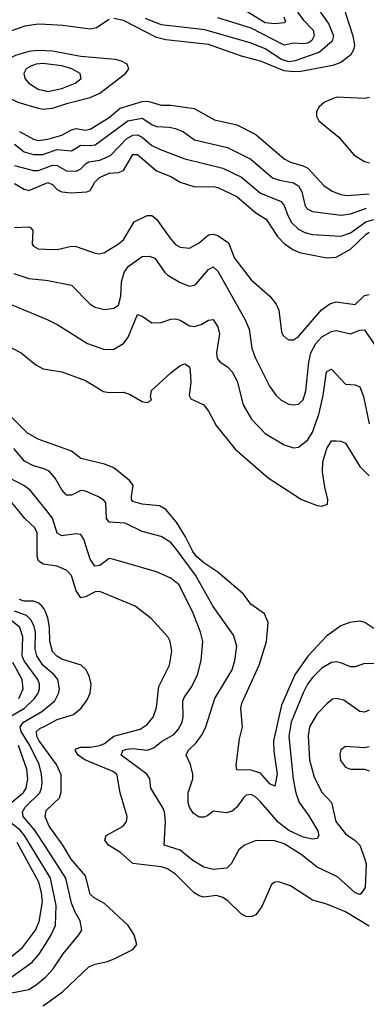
# Model space of a CAD drawing. Header units: inches. Extents: x 1305375 to 1407406, y 744550 to 841633.
# Tile 463 of 509: x 1399891 to 1401358, y 815037 to 819198. Entities that reach past the tile are written whole.
import ezdxf

# ---------------------------------------------------------------- set-up
doc = ezdxf.new("R2010")
doc.units = ezdxf.units.IN
doc.header["$MEASUREMENT"] = 0
doc.layers.add('B3891', color=7, linetype='Continuous')
doc.layers.add('B4801', color=7, linetype='Continuous')

msp = doc.modelspace()

# ---------------------------------------------------------------- linework, layer by layer
at = {"layer": 'B3891', "color": 5}
for points, elevation in [([(1400000, 819177.1), (1399970, 819178.7), (1399913.4, 819170), (1399790, 819128.3)], 1280), ([(1400000, 819066.6), (1399970, 819068.4), (1399930, 819063.6), (1399873.5, 819046.5), (1399806.1, 819013.9), (1399782.7, 818990), (1399777, 818970), (1399789.5, 818930), (1399814.6, 818890), (1399833.9, 818873.9), (1399883.6, 818850), (1399970, 818824.1), (1399990, 818820.2), (1400000, 818821.3)], 1320), ([(1400000, 819011.2), (1399990, 819012.5), (1399960.4, 819010), (1399938.5, 819001.5), (1399919.3, 818990), (1399908.6, 818970), (1399913.8, 818950), (1399930.2, 818930), (1399970, 818905), (1400000, 818897.1)], 1340), ([(1399890, 818726.1), (1399950, 818693), (1399970, 818688.1), (1400000, 818691.4)], 1280), ([(1399870, 818672.3), (1399910, 818639.3), (1399950, 818627.9), (1399990, 818628.6), (1400000, 818632)], 1260), ([(1399870, 818581.5), (1399950, 818560.5), (1399970, 818560.8), (1400000, 818572)], 1240), ([(1399870, 818506.1), (1399910, 818481.5), (1399930, 818476.8), (1400000, 818505.2)], 1220), ([(1399870, 818319.6), (1399930, 818322.7), (1399938.6, 818318.6), (1399947.2, 818307.2), (1399943.8, 818250), (1399950, 818240.2), (1399970.1, 818230.2), (1400000, 818228.9)], 1180), ([(1399865.9, 818125.9), (1399930, 818104.3), (1400000, 818096.7)], 1160), ([(1399755, 818035.1), (1400000, 817933.4)], 1140), ([(1399787.1, 817847.1), (1399897.1, 817790), (1399960, 817740), (1399990, 817722.8), (1400000, 817721.1)], 1120), ([(1400000, 817414.4), (1399970, 817425.3), (1399924.7, 817450), (1399817, 817557)], 1120), ([(1400000, 817297.4), (1399990, 817302), (1399950, 817311.9), (1399912, 817332), (1399866.5, 817386.5)], 1140), ([(1400000, 817129.2), (1399935.8, 817210), (1399908.9, 817230), (1399830.6, 817270.6)], 1160), ([(1400000, 816895.1), (1399990, 816896.5), (1399970.9, 816910.9), (1399965, 816930), (1399965.8, 817030), (1399954.7, 817050), (1399913, 817090), (1399858, 817158)], 1180), ([(1400000, 816695.2), (1399993.5, 816710), (1399982.9, 816722.9), (1399970, 816733.3), (1399950, 816740.3), (1399910, 816740.2), (1399890, 816747.8)], 1220), ([(1400000, 816460.9), (1399988.9, 816470), (1399963.3, 816510), (1399957.4, 816537.4), (1399957.9, 816610), (1399953.2, 816633.2), (1399940.2, 816660.2), (1399919.5, 816679.5), (1399870, 816698.9)], 1240), ([(1399847, 816250), (1399911.9, 816288.1), (1399953.7, 816330), (1399968.8, 816351.2), (1399974.8, 816370), (1399974.5, 816390), (1399967.5, 816410), (1399910, 816489), (1399902, 816510), (1399904.5, 816590), (1399891.9, 816630), (1399836.1, 816676.1)], 1260), ([(1399888.3, 816330), (1399905.8, 816370), (1399902.5, 816410), (1399861.8, 816481.8)], 1280), ([(1400000, 815704.3), (1399954.5, 815774.5), (1399906.2, 815830), (1399902.9, 815850), (1399915.1, 815870), (1399976.3, 815930), (1399984.2, 815950), (1399986.1, 815973.9), (1399983.4, 816010), (1399973.2, 816050), (1399934.5, 816130), (1399897.4, 816190), (1399893.7, 816210), (1399906.9, 816230), (1399985.5, 816274.5), (1400000, 816286.4)], 1240), ([(1400000, 816113.5), (1399973.2, 816150), (1399963.4, 816170), (1399962.8, 816190), (1399977.1, 816202.9), (1400000, 816214.5)], 1220), ([(1399850, 815884.1), (1399907.7, 815932.3), (1399918.7, 815950), (1399925.6, 815990), (1399922.1, 816030), (1399886.9, 816130)], 1260), ([(1400000, 815605.6), (1399911.3, 815750), (1399892.8, 815772.8), (1399847.4, 815810)], 1260), ([(1400000, 815826.8), (1399998.6, 815830), (1400000, 815837)], 1220), ([(1399850, 815232.7), (1399902.6, 815277.4), (1399957.7, 815350), (1399973.3, 815386.7), (1399987.6, 815470), (1399983.8, 815510), (1399972.9, 815552.9), (1399880.2, 815720.2)], 1280), ([(1399677.4, 814990), (1399737, 815043), (1399789.1, 815110.9), (1399853.8, 815150), (1399944.7, 815215.3), (1399971.9, 815248.1), (1400000, 815291.5)], 1260), ([(1399786.9, 815013.1), (1399830, 815074), (1399850, 815083.8), (1399930, 815100.1), (1399960.9, 815119.1), (1400000, 815151.7)], 1240), ([(1399989.6, 815030.4), (1400000, 815037.8)], 1220)]:
    msp.add_lwpolyline(points, dxfattribs=dict(at, elevation=elevation))
at = {"layer": 'B4801', "color": 5}
for points, elevation in [([(1401267.4, 819230), (1401300.3, 819130), (1401306.9, 819090), (1401303, 819070), (1401290, 819048.7), (1401250, 819016.9), (1401216.3, 819003.7), (1401080.6, 818979.4), (1401050, 818977.1), (1401010, 818981.4), (1400910, 819022.6), (1400830, 819044.2), (1400690, 819092.8), (1400510, 819112.2), (1400470, 819122.3), (1400330, 819194.5), (1400290, 819203.4)], 1280), ([(1401150.1, 819250), (1401199.4, 819179.4), (1401219.4, 819130), (1401212.9, 819107.1), (1401159.1, 819060.9), (1401056.3, 819023.8), (1401030, 819020), (1400999.3, 819030), (1400930, 819075.1), (1400870, 819098.4), (1400674.9, 819154.9), (1400490, 819175.9), (1400423.7, 819203.7)], 1260), ([(1401066.2, 819230), (1401090, 819197.8), (1401133.2, 819153.2), (1401137.1, 819130), (1401127, 819110), (1401110, 819098.3), (1401090, 819095.4), (1401050, 819099.4), (1401010.1, 819089.9), (1400870, 819162.8), (1400730, 819206.3)], 1240), ([(1401009, 819210), (1401015.5, 819190), (1401010, 819185), (1400970, 819179.8), (1400930, 819184.5), (1400850, 819234.4)], 1220), ([(1400270, 819198.1), (1400216.5, 819163.5), (1400190, 819158.6), (1400073.2, 819173.2), (1400000, 819177.1)], 1280), ([(1400000, 818821.3), (1400030, 818824.3), (1400094.4, 818845.6), (1400190, 818868.8), (1400230, 818887), (1400339.3, 818970), (1400353.5, 818990), (1400346, 819010), (1400322.6, 819022.6), (1400296, 819030), (1400150, 819043.1), (1400030, 819064.8), (1400000, 819066.6)], 1320), ([(1400000, 818897.1), (1400010, 818894.5), (1400070, 818907.2), (1400126, 818930), (1400151, 818950), (1400147.2, 818970), (1400112.1, 818990), (1400070, 819002.4), (1400000, 819011.2)], 1340), ([(1400000, 818691.4), (1400010, 818692.5), (1400070.2, 818709.8), (1400110, 818732.9), (1400130, 818737.7), (1400170, 818731.4), (1400190, 818735.4), (1400270, 818784.2), (1400316.5, 818823.5), (1400410, 818852.8), (1400433.2, 818853.2), (1400490, 818836.6), (1400530, 818836.6), (1400630, 818822.2), (1400714.9, 818774.9), (1400810, 818753.5), (1400890, 818713.2), (1401010.1, 818610.1), (1401036.3, 818596.3), (1401090, 818581), (1401110.7, 818570.7), (1401177.4, 818497.4), (1401213.4, 818473.4), (1401250, 818458.9), (1401274.7, 818454.7), (1401370, 818462.7)], 1280), ([(1401371.3, 818868.7), (1401350, 818865.6), (1401231, 818870), (1401180.9, 818850), (1401158.3, 818830), (1401147.1, 818810), (1401146.9, 818790), (1401156.9, 818770), (1401241.1, 818701.1), (1401306, 818626), (1401350, 818598.3), (1401370, 818592.4)], 1320), ([(1400000, 818632), (1400050, 818649.2), (1400110, 818644), (1400150, 818667.6), (1400190, 818665.9), (1400210, 818669.7), (1400349, 818771), (1400410, 818781.6), (1400450, 818754.5), (1400470, 818746.2), (1400524.3, 818744.3), (1400550, 818738), (1400583.8, 818723.8), (1400630.3, 818690), (1400770, 818657.6), (1400869, 818609), (1400960.2, 818530), (1400990, 818519.5), (1401049, 818509), (1401070, 818496), (1401084.5, 818470), (1401098.9, 818410), (1401110, 818397.7), (1401130, 818387.9), (1401251.4, 818371.4), (1401290, 818377), (1401358.4, 818401.6)], 1260), ([(1400000, 818572), (1400030, 818583.3), (1400050, 818582.4), (1400090, 818559.2), (1400130, 818557.5), (1400150, 818567.9), (1400170, 818589.5), (1400183.4, 818596.6), (1400230, 818604.5), (1400276.1, 818623.9), (1400344.3, 818695.7), (1400370, 818710.4), (1400390, 818711.2), (1400410, 818701.5), (1400450, 818666.4), (1400490, 818647.4), (1400590, 818609.6), (1400750, 818570.1), (1400830, 818532), (1400910, 818464.5), (1400998, 818430), (1401010, 818413.2), (1401025, 818370), (1401041.5, 818341.5), (1401070, 818312.7), (1401098.1, 818298.1), (1401130, 818290.5), (1401250, 818282.6), (1401290, 818296.6), (1401356.1, 818343.9), (1401390, 818353.8)], 1240), ([(1400000, 818505.2), (1400010, 818509.3), (1400030, 818501.8), (1400050, 818480.7), (1400070, 818470.6), (1400110, 818466.3), (1400175.1, 818470), (1400190, 818476.8), (1400208.8, 818511.2), (1400229.1, 818530.9), (1400270, 818548.9), (1400310, 818552.6), (1400330, 818560.1), (1400370, 818627.7), (1400390, 818628.1), (1400470, 818559.4), (1400530, 818535.6), (1400570, 818511.3), (1400632.1, 818492.1), (1400710, 818492.8), (1400730, 818488.7), (1400810, 818450.6), (1400890, 818381.3), (1400934.4, 818354.4), (1400982, 818282), (1401010, 818252.3), (1401046.8, 818226.8), (1401074.5, 818214.5), (1401190, 818191), (1401230, 818194.2), (1401290, 818228.2), (1401354.8, 818290), (1401370, 818299.5)], 1220), ([(1400000, 818228.9), (1400050, 818226.7), (1400110, 818241.1), (1400130, 818240.1), (1400210, 818211), (1400230, 818208.3), (1400250, 818213.5), (1400310, 818250.1), (1400330, 818267.5), (1400375.9, 818344.1), (1400430, 818370.2), (1400450, 818370.2), (1400470, 818354.5), (1400530, 818271), (1400550, 818248.6), (1400570, 818236.6), (1400610, 818232.6), (1400650, 818254.4), (1400690, 818288.8), (1400710, 818291.8), (1400730, 818285.9), (1400774.7, 818254.7), (1400799.3, 818190), (1400870, 818098.4), (1400950.1, 818030.1), (1400976.2, 817996.2), (1400987.1, 817970), (1400999.1, 817879.1), (1401005, 817865), (1401020.3, 817850), (1401030, 817844.5), (1401050, 817844.5), (1401070, 817858.9), (1401168.2, 817971.8), (1401203, 817997), (1401230, 818005.9), (1401310, 817995), (1401350, 818032.8), (1401370, 818037.3)], 1180), ([(1400000, 818096.7), (1400010, 818095.7), (1400110, 818076.2), (1400190, 817995.3), (1400210, 817983.2), (1400250, 817973.4), (1400290, 817978.2), (1400310, 817991.8), (1400318.9, 818030), (1400322.6, 818090), (1400333.8, 818130), (1400350, 818154.4), (1400410, 818197.8), (1400438.9, 818198.9), (1400463.1, 818190), (1400504.7, 818130), (1400517.8, 818117.8), (1400570, 818087), (1400610, 818071.9), (1400630, 818075.6), (1400638.1, 818081.9), (1400690, 818141.6), (1400710, 818153), (1400730, 818134.7), (1400845.7, 817930), (1400861.6, 817890), (1400873, 817810), (1400887.6, 817770), (1400948.7, 817648.7), (1400975.9, 817610), (1400997.3, 817590), (1401030, 817573.4), (1401050, 817571), (1401070, 817573.4), (1401090, 817591.8), (1401101.2, 817630), (1401114.3, 817750), (1401123.4, 817790), (1401143.8, 817830), (1401170, 817857.3), (1401210, 817880.4), (1401230, 817885), (1401290, 817870.8), (1401330, 817885.6), (1401350, 817886.9), (1401429.2, 817770)], 1160), ([(1400000, 817933.4), (1400010, 817929.2), (1400050, 817909.4), (1400177.5, 817830), (1400250, 817804.8), (1400290, 817805), (1400330, 817829.2), (1400350, 817856.5), (1400390, 817952.2), (1400410, 817945.7), (1400450, 817916.9), (1400490, 817917.6), (1400530, 817932.1), (1400550, 817933.8), (1400570, 817928.4), (1400610, 817904.3), (1400630, 817901.3), (1400658.9, 817910), (1400690, 817928.4), (1400710, 817931.4), (1400730, 817900.3), (1400735.9, 817870), (1400724.4, 817790), (1400726.7, 817766.7), (1400739.5, 817750), (1400770, 817731.1), (1400790.1, 817710), (1400810.8, 817670), (1400836.3, 817570), (1400871.9, 817510), (1400930, 817449.4), (1401010, 817400.8), (1401050, 817388.9), (1401070, 817391.8), (1401110, 817422.2), (1401130, 817455), (1401156.7, 817530), (1401174.6, 817610), (1401189.2, 817710), (1401210, 817721.1), (1401270, 817658), (1401310, 817654.4), (1401330, 817646), (1401345.5, 817605.5), (1401370.1, 817490.1)], 1140), ([(1400000, 817721.1), (1400070, 817709.2), (1400170, 817673.8), (1400246.2, 817626.2), (1400270, 817621.9), (1400330, 817623.5), (1400355.2, 817615.2), (1400410, 817584.2), (1400430, 817580.3), (1400449.4, 817590), (1400444.4, 817604.4), (1400449, 817631), (1400530, 817705.2), (1400570, 817736.5), (1400590, 817744), (1400610, 817730.4), (1400613.1, 817713.1), (1400615.6, 817664.4), (1400608.4, 817610), (1400615.4, 817595.4), (1400670, 817570.3), (1400690, 817543), (1400722.5, 817482.5), (1400802.5, 817382.5), (1400942, 817262), (1401083.5, 817170), (1401150, 817144.8), (1401170, 817142.2), (1401192.8, 817150), (1401194.8, 817170), (1401181.9, 817221.9), (1401172.6, 817287.4), (1401173.1, 817330), (1401190, 817385.3), (1401210, 817417.6), (1401230, 817418.7), (1401250, 817416.5), (1401270, 817407.8), (1401330.1, 817310.1), (1401368.9, 817270)], 1120), ([(1401390, 816625), (1401351.6, 816650), (1401330, 816655.9), (1401287.3, 816650), (1401250, 816636.8), (1401190, 816594.6), (1401110, 816508.4), (1401054.6, 816430), (1400999.1, 816300.9), (1400965.3, 816150), (1400966.3, 816106.3), (1400980.6, 816010), (1400970, 815958.7), (1400950, 815968.8), (1400910, 816013.6), (1400870, 816026.3), (1400810, 816028), (1400807, 816047), (1400821.4, 816158.6), (1400833.3, 816210), (1400826.8, 816286.8), (1400830.7, 816310), (1400904.3, 816470), (1400935.8, 816570), (1400942.5, 816650), (1400926.6, 816686.6), (1400868.5, 816728.5), (1400837.7, 816770), (1400815.9, 816790), (1400730, 816862.7), (1400670, 816902.6), (1400639.6, 816930), (1400624.2, 816950), (1400592.7, 817012.7), (1400554.5, 817074.5), (1400510, 817128.7), (1400483.3, 817143.3), (1400410.1, 817149.9), (1400370, 817162.5), (1400363.9, 817170), (1400364.2, 817184.2), (1400371.2, 817230), (1400355.3, 817250), (1400290, 817303.7), (1400250, 817319.9), (1400150, 817344.1), (1400110, 817374.5), (1400000, 817414.4)], 1120), ([(1401390, 816475.7), (1401350, 816477.3), (1401310, 816462.8), (1401290, 816463.5), (1401250, 816480.5), (1401230, 816484.1), (1401210, 816481.2), (1401170, 816457.4), (1401130, 816418.5), (1401108.8, 816390), (1401090, 816353.5), (1401039.7, 816230), (1401029.7, 816170), (1401048.6, 815988.6), (1401058.9, 815930), (1401073.8, 815890), (1401114.1, 815834.1), (1401151.9, 815770), (1401157.2, 815750), (1401150, 815738), (1401130, 815734.3), (1401090, 815743), (1401030, 815772.1), (1400985.7, 815805.7), (1400910, 815892.3), (1400890, 815911.9), (1400870, 815923.2), (1400850, 815920.6), (1400837.7, 815910), (1400810, 815870.7), (1400790, 815853.1), (1400766.7, 815846.8), (1400710, 815853.3), (1400685.9, 815834.1), (1400670, 815828.2), (1400650, 815828.4), (1400624.9, 815844.9), (1400609.6, 815869.6), (1400603.4, 815890), (1400604.5, 815930), (1400623.5, 815990), (1400624, 816010), (1400614.5, 816050), (1400596.1, 816090), (1400603.4, 816110), (1400637.4, 816142.6), (1400662.8, 816177.2), (1400678.2, 816210), (1400716.2, 816330), (1400790.6, 816450), (1400801.7, 816490), (1400809.8, 816550), (1400796.3, 816596.3), (1400710, 816718.8), (1400634.4, 816850), (1400550, 816964.5), (1400530, 816987.9), (1400490, 817013.7), (1400410, 817034.8), (1400337.6, 817070), (1400270, 817074.8), (1400257.9, 817090), (1400255.8, 817155.8), (1400247.1, 817167.2), (1400222.3, 817182.3), (1400170, 817205.3), (1400150, 817208.8), (1400110, 817188.9), (1400090, 817188.8), (1400070, 817210.9), (1400040.9, 817260.9), (1400016.2, 817290), (1400000, 817297.4)], 1140), ([(1401370, 816280.3), (1401350, 816271.6), (1401330, 816274.8), (1401262.5, 816322.5), (1401230, 816329.8), (1401214.1, 816325.9), (1401190, 816307.4), (1401150, 816264.5), (1401116.6, 816210), (1401111.8, 816170), (1401116.9, 816070), (1401136.5, 815996.5), (1401170, 815933.6), (1401209.6, 815889.6), (1401228.4, 815810), (1401270, 815757), (1401309.7, 815729.7), (1401329.4, 815710), (1401351.8, 815650), (1401356.6, 815630), (1401352.2, 815530), (1401335.1, 815504.9), (1401330, 815501.2), (1401310, 815508.4), (1401235.4, 815575.4), (1401150, 815617.2), (1401081.9, 815670), (1401010, 815714.9), (1400970, 815728.5), (1400891.3, 815728.7), (1400841.6, 815710), (1400818.3, 815690), (1400786.2, 815630), (1400767.4, 815612.6), (1400710, 815606.6), (1400670, 815616.6), (1400624.1, 815644.1), (1400570, 815689), (1400502, 815710), (1400508.2, 815810), (1400503.2, 815850), (1400495.6, 815870), (1400446.1, 815950), (1400442.5, 815990), (1400429.2, 816010), (1400320.9, 816090), (1400327, 816110), (1400344.5, 816115.5), (1400370, 816118.1), (1400430, 816111.6), (1400459.1, 816120.9), (1400491.8, 816148.2), (1400543.2, 816176.8), (1400562, 816198), (1400579.2, 816230), (1400583.1, 816250), (1400581.3, 816318.7), (1400586.5, 816333.5), (1400619.4, 816380.6), (1400643.6, 816430), (1400658.8, 816490), (1400666, 816570), (1400656.7, 816610), (1400624.8, 816690), (1400565.7, 816810), (1400530, 816837.3), (1400470, 816864), (1400290, 816917.2), (1400270, 816920.4), (1400230, 816891.3), (1400208.6, 816888.6), (1400190, 816918.5), (1400163.1, 817003.1), (1400150, 817022.3), (1400130, 817024.6), (1400070, 817016.8), (1400050, 817028.7), (1400030, 817091.5), (1400000, 817129.2)], 1160), ([(1401370, 815366.9), (1401270, 815427.8), (1401190, 815460.3), (1401130, 815476.5), (1401037.3, 815537.3), (1400985.8, 815554.2), (1400970, 815553.7), (1400956.7, 815543.3), (1400915, 815450), (1400890, 815415.6), (1400870, 815406), (1400850, 815408), (1400830, 815417.2), (1400773.2, 815473.2), (1400750, 815488.1), (1400723.6, 815496.4), (1400670, 815489.8), (1400650, 815494.8), (1400630, 815508.4), (1400550, 815586.8), (1400516.1, 815610), (1400490, 815618.2), (1400370, 815632.1), (1400318.2, 815678.2), (1400267.4, 815710), (1400251.7, 815730), (1400257.7, 815750), (1400328.9, 815790), (1400343.4, 815810), (1400346.2, 815830), (1400316.8, 815930), (1400304.2, 816004.2), (1400302, 816010), (1400282.5, 816022.5), (1400166.4, 816070), (1400138.1, 816090), (1400125.5, 816110), (1400130, 816117.1), (1400150, 816124), (1400190, 816124), (1400230, 816131), (1400250, 816138.7), (1400290, 816170.1), (1400400.4, 816199.5), (1400430, 816219.3), (1400455.9, 816250), (1400470, 816290.8), (1400479.8, 816380.2), (1400525.4, 816470), (1400534.3, 816530), (1400528, 816570), (1400518.4, 816590), (1400447.1, 816667.2), (1400379.1, 816719), (1400230, 816781.7), (1400210, 816779.9), (1400170, 816758.5), (1400150, 816754.8), (1400130, 816784), (1400110, 816849.8), (1400090.7, 816870.7), (1400050, 816888.2), (1400000, 816895.1)], 1180), ([(1400000, 816214.5), (1400050, 816239.9), (1400119, 816261), (1400152, 816288), (1400176.7, 816323.3), (1400188.8, 816351.2), (1400193.7, 816390), (1400185.3, 816425.3), (1400171.3, 816451.3), (1400150.8, 816470.8), (1400070, 816495.7), (1400048.1, 816508.1), (1400030, 816528.6), (1400019, 816570), (1400018.1, 816630), (1400011, 816670), (1400000, 816695.2)], 1220), ([(1400000, 816286.4), (1400040.4, 816319.6), (1400055.5, 816350), (1400059.1, 816370), (1400053.1, 816410), (1400037.5, 816430), (1400000, 816460.9)], 1240), ([(1400000, 815837), (1400003.8, 815856.2), (1400059.6, 815910), (1400066.7, 815933.3), (1400067.3, 816007.3), (1400046.7, 816050), (1400000, 816113.5)], 1220), ([(1401370, 816125.3), (1401350, 816120.8), (1401270, 816126.6), (1401250, 816112), (1401245.7, 816094.3), (1401248, 816068), (1401270, 816039), (1401291.2, 816031.2), (1401350.2, 816030.2), (1401370, 816023.6)], 1180), ([(1400000, 815037.8), (1400073, 815090), (1400184.5, 815195.5), (1400210, 815206), (1400262.8, 815217.2), (1400293.3, 815230), (1400370, 815269), (1400386.3, 815290), (1400375.4, 815330), (1400350.8, 815370), (1400250, 815463.2), (1400206.3, 815486.3), (1400190, 815502.2), (1400170, 815579.4), (1400109, 815650), (1400073.5, 815710), (1400016.2, 815790), (1400000, 815826.8)], 1220), ([(1400000, 815151.7), (1400004.5, 815155.5), (1400033.4, 815186.6), (1400075.3, 815250), (1400142.2, 815330), (1400153.6, 815350), (1400147.6, 815390), (1400125.7, 815425.7), (1400110, 815464.7), (1400087.1, 815570), (1400000, 815704.3)], 1240), ([(1400000, 815291.5), (1400024.9, 815330), (1400043.4, 815370), (1400045.8, 815454.2), (1400021.9, 815570), (1400000, 815605.6)], 1260)]:
    msp.add_lwpolyline(points, dxfattribs=dict(at, elevation=elevation))

doc.saveas('drawing.dxf')
